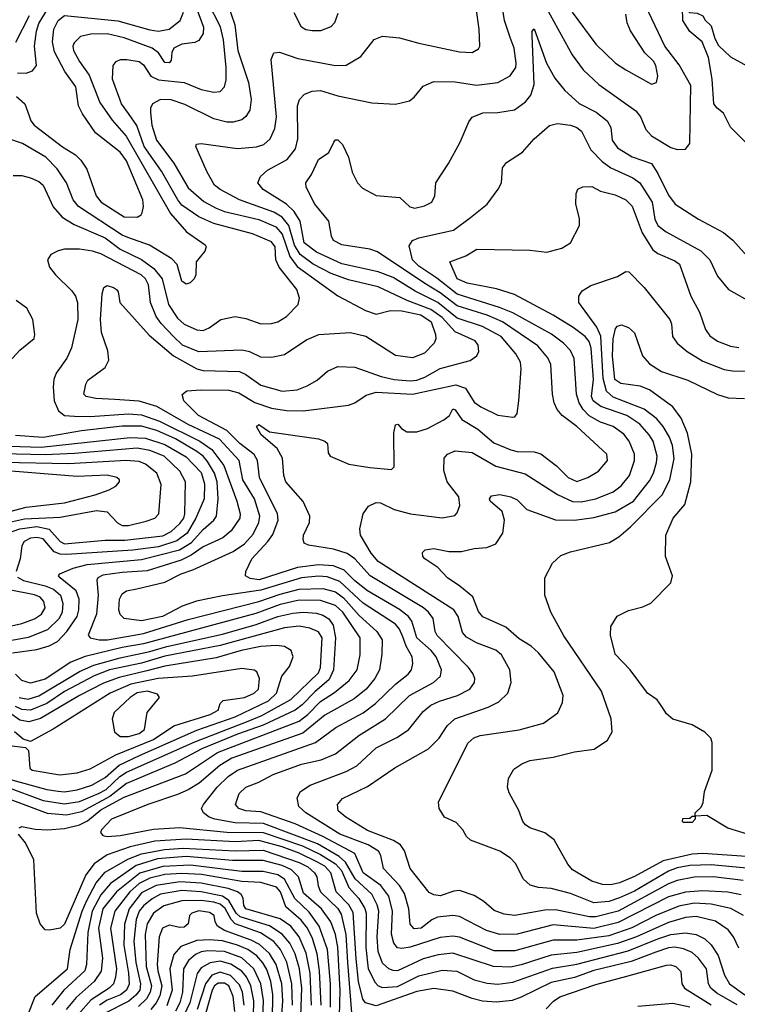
# Model space of a CAD drawing. Extents: x 997026 to 1115308, y 536381 to 619039.
# Tile 356 of 484: x 1034675 to 1038037, y 607919 to 612529. Entities that reach past the tile are written whole.
import ezdxf

# ---------------------------------------------------------------- set-up
doc = ezdxf.new("R2010")
doc.units = 0

msp = doc.modelspace()

# ---------------------------------------------------------------- linework, layer by layer
at = {"layer": '0CON20XD'}
for points in [[(1035499.1, 612595), (1035535.8, 612494.2), (1035534.7, 612465), (1035515, 612431.9), (1035495, 612422.2), (1035435, 612413.8), (1035397.1, 612395), (1035387.1, 612375), (1035385, 612337.5), (1035375, 612327.1), (1035355, 612328.1), (1035324.7, 612374.7), (1035295.9, 612395.9), (1035165, 612444.8), (1035085, 612462.4), (1035007.9, 612462.1), (1034960, 612450), (1034929.6, 612420.4), (1034924.7, 612405), (1034927.9, 612385), (1034955, 612333.8), (1035000.1, 612270.1), (1035051.1, 612141.1), (1035108.9, 612058.9), (1035173.5, 611983.5), (1035381.1, 611621.1), (1035456.1, 611536.1), (1035544, 611475), (1035548, 611465), (1035542, 611445), (1035502, 611395), (1035500, 611335), (1035492, 611315), (1035473.2, 611296.8), (1035455, 611290), (1035435, 611304.3), (1035412.3, 611382.3), (1035388.6, 611408.6), (1035283.4, 611473.4), (1035181.1, 611508.9), (1035155, 611519.4), (1034951.2, 611655), (1034925.8, 611685), (1034893.6, 611765), (1034851.2, 611831.2), (1034796.8, 611885), (1034688.6, 611948.6), (1034615, 611974.1)], [(1034645, 611800), (1034685, 611800), (1034725, 611788.5), (1034765, 611770.9), (1034785.5, 611755), (1034832.5, 611652.5), (1034874, 611604), (1034929.7, 611569.7), (1035075, 611507.5), (1035145, 611454.5), (1035245.6, 611405.6), (1035303.8, 611363.8), (1035342.1, 611315), (1035372.3, 611195), (1035415, 611131.8), (1035445, 611103.2), (1035505, 611077.5), (1035535, 611074.4), (1035563.1, 611086.9), (1035616.7, 611125), (1035685, 611138.9), (1035735, 611129.4), (1035805, 611105.5), (1035855, 611106.5), (1035885, 611114.5), (1035925, 611138.6), (1035980, 611195), (1035985.6, 611225), (1035973.3, 611265), (1035890, 611370), (1035875.8, 611405), (1035871.2, 611465), (1035855, 611488.8), (1035765, 611526.2), (1035584, 611574), (1035515, 611606.5), (1035435, 611660.5), (1035415.3, 611685.3), (1035339.9, 611819.9), (1035258.6, 611935), (1035224.2, 612034.2), (1035185, 612090), (1035152.6, 612135), (1035110.6, 612250.6), (1035113.1, 612315), (1035127.4, 612332.6), (1035147.9, 612342.1), (1035176.7, 612343.3), (1035235, 612333.2), (1035255, 612317.5), (1035290, 612265), (1035325, 612247.7), (1035445, 612234.3), (1035525, 612201.6), (1035585, 612189.2), (1035615, 612193.5), (1035634.5, 612215), (1035643, 612247), (1035642.5, 612305), (1035629.3, 612435), (1035616.2, 612495), (1035558.7, 612608.7)], [(1035648.8, 612605), (1035683.3, 612505), (1035697.7, 612385), (1035747.5, 612235), (1035759.2, 612155), (1035753.8, 612105), (1035735, 612075.6), (1035715, 612060.5), (1035675, 612049.6), (1035645, 612049.1), (1035585, 612064.7), (1035448.1, 612131.9), (1035385, 612153.8), (1035334, 612156), (1035297.5, 612135), (1035288.1, 612115), (1035287.6, 612095), (1035294.2, 612035), (1035316.5, 611965), (1035397.1, 611857.1), (1035465, 611741.3), (1035538, 611678), (1035596.2, 611646.2), (1035635, 611631.7), (1035795, 611593.5), (1035875, 611559.3), (1035905.4, 611525.4), (1035940.8, 611420.8), (1035975, 611373), (1036165, 611235.9), (1036295, 611167.1), (1036345, 611150), (1036412.9, 611167.1), (1036465, 611166.2), (1036555, 611147.3), (1036603.3, 611115), (1036623.2, 611055), (1036624.1, 611035), (1036616.8, 611015), (1036571.7, 610968.3), (1036515, 610945.3), (1036435, 610957.3), (1036296.4, 611046.4), (1036225, 611062.7), (1036075, 611053.5), (1036020.5, 611029.5), (1035915, 610959.2), (1035855, 610946.8), (1035805, 610949.3), (1035753.5, 610973.5), (1035715, 610981.6), (1035515, 610973.4), (1035437.8, 611005), (1035396, 611046), (1035337.2, 611107.2), (1035315, 611140), (1035287.8, 611205), (1035278.2, 611288.2), (1035264.4, 611315), (1035244.1, 611335), (1035055, 611432.6), (1035015.4, 611444.6), (1034955, 611453.9), (1034885.6, 611454.4), (1034855, 611447.5), (1034820.9, 611429.1), (1034806, 611405), (1034815, 611370), (1034842.5, 611335), (1034919.9, 611259.9), (1034936.8, 611235), (1034946.4, 611205), (1034947.4, 611125), (1034917.3, 610992.7), (1034895.9, 610944.1), (1034846.5, 610873.5), (1034835.3, 610844.7), (1034831.8, 610808.2), (1034836.3, 610745), (1034857.1, 610697.1), (1034885, 610676.2), (1034932.5, 610672.5), (1035005, 610671), (1035185, 610682.9), (1035245, 610678.6), (1035329.8, 610649.8), (1035518.4, 610555), (1035575.9, 610515.9), (1035631.4, 610441.4), (1035692.5, 610275), (1035707.3, 610215), (1035706.4, 610195), (1035665.9, 610135), (1035626.9, 610103.1), (1035535, 610060.9), (1035478.9, 610021.1), (1035432.2, 609997.8), (1035271.7, 609948.3), (1035155, 609940.9), (1035065, 609928), (1035041.8, 609915), (1035037.1, 609905), (1035042.9, 609835), (1035034.4, 609745.6), (1034996.4, 609646.4), (1035005.7, 609635), (1035046.7, 609625), (1035086, 609625), (1035254.5, 609654.5), (1035465, 609719.9), (1035795, 609804.1), (1035895, 609839.2), (1035985, 609862.1), (1036095.1, 609865.1), (1036155, 609850.4), (1036192.7, 609822.7), (1036265, 609739.8), (1036348.4, 609665), (1036372.8, 609625), (1036372.4, 609557.6), (1036360.6, 609485), (1036339.2, 609445), (1036297.5, 609395), (1036241.5, 609348.5), (1036105, 609272.5), (1036001.5, 609188.5), (1035669.5, 609070.5), (1035612.9, 609037.1), (1035516.1, 608953.9), (1035465, 608923.4), (1035415, 608900.5), (1035275, 608854.8), (1035104.4, 608785), (1035057.9, 608735), (1035053.8, 608723.8), (1035065, 608709.6), (1035085, 608704.7), (1035145, 608708.7), (1035302, 608738), (1035425, 608747.3), (1035645, 608724.7), (1035815, 608722.9), (1036000.5, 608660.5), (1036085, 608619.8), (1036155, 608576.9), (1036182.6, 608545), (1036216.3, 608466.3), (1036263.9, 608413.9), (1036292.6, 608367.4), (1036297.5, 608345), (1036297, 608185), (1036308, 608085), (1036340.2, 608020.2), (1036355, 608004.7), (1036375, 607997.5), (1036445, 608002.3), (1036545, 608052.6), (1036655, 608078.4), (1036723.6, 608073.6), (1036805, 608033.3), (1036865, 608017.8), (1036915, 608013.2), (1036985, 608021.6), (1037171.7, 608088.3), (1037285, 608106.5), (1037525, 608169), (1037665, 608226), (1037725, 608245.7), (1037795, 608253.4), (1037845, 608245.7), (1037884.6, 608225), (1037915, 608196.9), (1037947.3, 608147.3), (1037977.4, 608055), (1038000.3, 608015), (1038072.3, 607962.3)], [(1037126.3, 612615), (1037264.1, 612365), (1037314.4, 612294.4), (1037388.5, 612225), (1037561.7, 612101.7), (1037583.5, 612073.5), (1037609.1, 612015), (1037635, 611985.4), (1037725, 611931.1), (1037755, 611921.4), (1037795, 611923.3), (1037815, 611950), (1037819.3, 612220.7), (1037765, 612317.5), (1037698.1, 612405), (1037606.6, 612595)], [(1034656.7, 612423.3), (1034720.7, 612549.3)], [(1034659.4, 612169.4), (1034699.2, 612135), (1034719.5, 612079.5), (1034726.5, 612055), (1034743.5, 612035), (1034875, 611933.4), (1034936.7, 611896.7), (1034961.5, 611871.5), (1034989.1, 611829.1), (1035034, 611705), (1035056.1, 611675), (1035165, 611605.3), (1035225, 611604.5), (1035244, 611615), (1035249.4, 611625), (1035255.3, 611654.7), (1035251.6, 611685), (1035175, 611868.7), (1035145, 611908.4), (1035029.7, 611999.7), (1034969, 612089), (1034951.1, 612125), (1034938.4, 612215), (1034886.9, 612286.9), (1034838.5, 612378.5), (1034828, 612425), (1034834.7, 612484.7), (1034855.8, 612525), (1034885, 612548.9), (1035135, 612523.8), (1035285, 612481.3), (1035325, 612475.2), (1035375, 612485.3), (1035426.1, 612525), (1035443, 612565)], [(1034665, 612279.7), (1034705, 612279.3), (1034735, 612289.1), (1034753.8, 612315), (1034745.2, 612405), (1034753.8, 612475), (1034765, 612510.9), (1034805, 612578.3)], [(1038045, 608180.8), (1038019.1, 608235), (1037995, 608266.9), (1037935, 608308), (1037845, 608329.6), (1037795, 608324.5), (1037715, 608301.8), (1037565, 608234.6), (1037476.2, 608203.8), (1037285, 608162), (1037165, 608148.4), (1037025, 608103.7), (1036975, 608092.2), (1036895, 608095.2), (1036705, 608158), (1036635, 608150.7), (1036565, 608132), (1036445, 608076.1), (1036425, 608076.2), (1036404.5, 608085), (1036375, 608110.9), (1036355.2, 608165.2), (1036350, 608235), (1036357.3, 608355), (1036349.8, 608385), (1036324.8, 608435), (1036246.3, 608506.3), (1036202.1, 608585), (1036171.2, 608611.2), (1036070.7, 608670.7), (1035816.8, 608765), (1035685, 608768.9), (1035589.5, 608785), (1035562.9, 608795), (1035536.2, 608815), (1035527.3, 608835), (1035536.1, 608855), (1035600.5, 608935), (1035652.4, 608985), (1035695, 609014.8), (1036060.9, 609145), (1036156.8, 609215), (1036285, 609283.8), (1036342.5, 609327.5), (1036435, 609417.5), (1036495, 609463.8), (1036510, 609485), (1036516.8, 609515), (1036514, 609545), (1036485.7, 609595.7), (1036470.3, 609639.7), (1036455, 609674.7), (1036435, 609699), (1036285, 609797.7), (1036175, 609899.2), (1036115, 609919.7), (1036075, 609923.5), (1035995, 609914.9), (1035805, 609857.6), (1035625, 609831.5), (1035503.2, 609806.8), (1035436.6, 609783.4), (1035344.4, 609735), (1035245, 609714.1), (1035165, 609725.4), (1035145, 609744.4), (1035138.8, 609765), (1035143.1, 609815), (1035155, 609840.9), (1035175, 609854), (1035224.1, 609864.1), (1035354.8, 609895.2), (1035430.9, 609935), (1035486.7, 609953.3), (1035675, 610038.3), (1035727.5, 610075), (1035769.2, 610120.8), (1035795.2, 610174.8), (1035800, 610205), (1035775.6, 610285), (1035721.2, 610375), (1035703.3, 610465), (1035610.7, 610565), (1035465, 610633.2), (1035317.7, 610717.7), (1035235, 610743), (1035120.2, 610750.3), (1035032.5, 610755), (1034986.7, 610765), (1034976.1, 610776.1), (1034985, 610822.5), (1034995, 610841.2), (1035075, 610901.2), (1035092.5, 610935), (1035087.9, 610977.9), (1035058.5, 611065), (1035053.4, 611125), (1035061.1, 611245), (1035070, 611275), (1035085, 611284.2), (1035115, 611275.8), (1035128.8, 611265), (1035136, 611255), (1035144, 611205), (1035281.9, 611051.9), (1035395, 610954.8), (1035505, 610894.7), (1035535, 610885.8), (1035705, 610881.4), (1035735, 610868.2), (1035805, 610817.6), (1035905, 610789.6), (1035975, 610795.4), (1036022.5, 610815), (1036069.1, 610840.9), (1036116.8, 610883.2), (1036165, 610904.4), (1036245, 610901.5), (1036368.3, 610858.3), (1036428.8, 610845), (1036505, 610837.9), (1036535, 610841), (1036572.5, 610855), (1036645, 610895.3), (1036786, 610934), (1036817.5, 610955), (1036826.9, 610975), (1036822.5, 611005), (1036808.9, 611025), (1036715, 611067.2), (1036654.8, 611135), (1036601.5, 611171.5), (1036490.4, 611215), (1036355, 611278.1), (1036215, 611310.7), (1036135, 611340.6), (1036049.3, 611385), (1035989.7, 611429.7), (1035963.1, 611473.1), (1035935.6, 611565.6), (1035905, 611605.2), (1035865, 611628.4), (1035705, 611685.3), (1035615, 611734.1), (1035588.5, 611755), (1035552.9, 611815), (1035500, 611935), (1035503.8, 611946.2), (1035525, 611950), (1035695, 611926.7), (1035785, 611934.1), (1035818.1, 611945), (1035848.5, 611971.5), (1035870.9, 612019.1), (1035878.9, 612075), (1035852.5, 612342.5), (1035865, 612373.3), (1035892.3, 612377.7), (1035977.6, 612347.6), (1036155, 612314.6), (1036205, 612316.5), (1036273.6, 612356.4), (1036335, 612435.8), (1036375, 612451.9), (1036455, 612444.5), (1036545, 612418.8), (1036735, 612378.1), (1036795, 612375.7), (1036825, 612392), (1036830.8, 612405), (1036827.3, 612485), (1036813.8, 612585)], [(1038065.4, 608335), (1038007.2, 608367.2), (1037915, 608387.9), (1037835, 608393), (1037762.5, 608377.5), (1037655, 608334.9), (1037543.4, 608276.6), (1037435, 608239.7), (1037285, 608218.5), (1037175, 608219.3), (1036995, 608169), (1036898.6, 608168.6), (1036735, 608232.3), (1036705, 608238), (1036645, 608231.5), (1036505, 608186), (1036465, 608179.2), (1036445, 608182.5), (1036428.2, 608205), (1036417.4, 608247.4), (1036421.8, 608355), (1036404.8, 608425), (1036367.3, 608475), (1036284.4, 608535), (1036245.1, 608625.1), (1036095, 608704.2), (1035965, 608763.7), (1035805, 608820.6), (1035734.4, 608824.4), (1035701.4, 608835), (1035686.7, 608855), (1035702.9, 608905), (1035734.4, 608935), (1035795, 608958.7), (1035863.1, 608995), (1035995, 609042.8), (1036086.7, 609063.3), (1036155, 609091.9), (1036263.2, 609176.8), (1036389.6, 609255), (1036501.8, 609365), (1036614.2, 609425.8), (1036646, 609455), (1036651.2, 609485), (1036625.7, 609545), (1036602.1, 609575), (1036535.2, 609635), (1036512.1, 609712.1), (1036496.8, 609735), (1036455, 609767.4), (1036305, 609855.2), (1036245, 609901.8), (1036195, 609951.6), (1036145, 609972.2), (1036075, 609976.2), (1035976.7, 609963.3), (1035796.6, 609906.6), (1035755, 609912.7), (1035733.5, 609925), (1035733.8, 609945), (1035762.1, 610005), (1035837.7, 610085), (1035860.7, 610119.3), (1035885.3, 610185), (1035882.4, 610215), (1035799.3, 610385), (1035789.6, 610465), (1035773.9, 610493.9), (1035707, 610545), (1035645.7, 610605.7), (1035513.3, 610675), (1035444.5, 610745), (1035435.6, 610774.4), (1035458.8, 610791.2), (1035523.3, 610796.7), (1035654.4, 610794.4), (1035702.4, 610782.4), (1035777, 610737), (1035855, 610710.5), (1035925, 610698.5), (1036002.8, 610697.2), (1036215, 610723.6), (1036245, 610735.5), (1036298.7, 610771.3), (1036344.9, 610785.1), (1036515, 610775.5), (1036719.1, 610819.1), (1036763.1, 610803.1), (1036805, 610738.9), (1036835, 610715.8), (1036915, 610677.7), (1036985, 610667.5), (1036995, 610670), (1037005.6, 610685), (1037013.6, 610745), (1037024.6, 610895), (1037022, 610925), (1036999.6, 610965), (1036930.5, 611045), (1036842.9, 611092.9), (1036725, 611131.7), (1036634.6, 611204.6), (1036528.4, 611258.4), (1036425, 611322.4), (1036355, 611348.7), (1036185, 611385.2), (1036065, 611440.3), (1036007.7, 611485), (1035988.7, 611585), (1035960.9, 611630.9), (1035924.6, 611664.6), (1035815, 611733.4), (1035790, 611765), (1035803.6, 611795), (1035836.1, 611823.9), (1035928.2, 611875), (1035967.3, 611925), (1035978.1, 611971.9), (1035976.8, 612125), (1035986.1, 612155), (1036009.9, 612180.1), (1036045.3, 612194.7), (1036085, 612198.1), (1036165, 612171.8), (1036325, 612139.5), (1036435, 612132.9), (1036501.2, 612148.8), (1036523.2, 612166.8), (1036565, 612218.1), (1036615, 612239.6), (1036715, 612238.2), (1036815, 612223.1), (1036915, 612235.3), (1036973.3, 612266.7), (1036998.8, 612305), (1037001.7, 612325), (1036992.1, 612395), (1036973.5, 612446.5), (1036946.9, 612525), (1036936.8, 612585)], [(1036165, 612557.5), (1036150, 612515), (1036132, 612495), (1036085, 612477.3), (1036045, 612477.1), (1036015, 612482.3), (1035994.7, 612494.7), (1035960.9, 612560.9)], [(1037263.7, 612563.7), (1037374.2, 612414.2), (1037467.1, 612325), (1037515, 612294.5), (1037635, 612227.1), (1037658, 612235), (1037664.4, 612265), (1037655.4, 612314.6), (1037645, 612334.4), (1037604.6, 612374.6), (1037537.4, 612477.4), (1037521.8, 612515), (1037514.7, 612554.7)], [(1038080.3, 611950.3), (1038005, 612025.8), (1037971.7, 612091.7), (1037942, 612115), (1037927.5, 612135), (1037920, 612250), (1037902.3, 612352.3), (1037872.5, 612425), (1037815, 612473.3), (1037782.5, 612525), (1037780, 612585), (1037785, 612590), (1037812.5, 612562.5), (1037849.3, 612559.3), (1037875, 612547.5), (1037887, 612527), (1037915, 612500), (1037931.2, 612441.2), (1037948.8, 612408.8), (1038005.9, 612355.9), (1038085, 612311.2)], [(1038055, 608430.6), (1037993.3, 608443.3), (1037875, 608450), (1037795, 608443.1), (1037715, 608421.5), (1037478.5, 608301.5), (1037365, 608272.9), (1037175, 608291.4), (1037005, 608246.8), (1036925, 608245.7), (1036862.2, 608265), (1036735, 608330), (1036705, 608334.2), (1036632.6, 608327.4), (1036605.7, 608314.3), (1036555.6, 608275), (1036522.7, 608272.7), (1036504.3, 608294.3), (1036497.8, 608365), (1036478.1, 608438.1), (1036453.8, 608475), (1036378.8, 608555), (1036367.1, 608615), (1036356.6, 608635), (1036308, 608665), (1036175, 608715.5), (1036015.5, 608815), (1035983.3, 608845), (1035975.6, 608885), (1035990, 608915), (1036035.6, 608945), (1036205, 609009.2), (1036254, 609036), (1036345, 609119.7), (1036442, 609168), (1036496.7, 609203.3), (1036565, 609290), (1036601.2, 609318.8), (1036642, 609338), (1036725.8, 609365), (1036784.2, 609395), (1036805.6, 609425), (1036806.9, 609445), (1036797.4, 609467.4), (1036777.3, 609495), (1036630.8, 609645), (1036621.8, 609665), (1036611.4, 609725), (1036590, 609755), (1036566.5, 609775), (1036316.7, 609925), (1036245, 610004.7), (1036208.8, 610028.8), (1036145, 610050.3), (1036028, 610068), (1036008.3, 610078.3), (1036002.5, 610095), (1036004.4, 610115), (1036032.2, 610175), (1036034.5, 610205), (1036003.8, 610273.8), (1035922.5, 610365), (1035912.5, 610395), (1035905.6, 610475.6), (1035881.1, 610521.1), (1035806.7, 610585), (1035784, 610625), (1035795, 610633.8), (1035845, 610598.8), (1036075, 610566.9), (1036105, 610556), (1036117.5, 610545), (1036120.7, 610500.7), (1036130, 610485), (1036217.8, 610447.8), (1036315, 610431.5), (1036416.4, 610423.6), (1036430, 610435), (1036428, 610595), (1036435, 610632.5), (1036446.7, 610635), (1036464.3, 610614.3), (1036488.7, 610598.7), (1036535, 610598.5), (1036585.7, 610614.3), (1036662, 610655), (1036688, 610675), (1036705, 610706.7), (1036715, 610702.5), (1036746.8, 610656.8), (1036821.9, 610611.9), (1036897.1, 610547.1), (1036975.5, 610514.5), (1037005, 610507.8), (1037085, 610505.3), (1037116.4, 610496.4), (1037190.2, 610440.3), (1037245, 610384.7), (1037285, 610366.7), (1037337.5, 610385), (1037386.9, 610415), (1037428.5, 610465), (1037425.5, 610495), (1037285, 610624.7), (1037216.4, 610676.4), (1037193.2, 610703.2), (1037178.9, 610735), (1037170.7, 610775), (1037164, 610915), (1037150, 610945), (1037102.1, 611002.1), (1036937.6, 611115), (1036865.9, 611145.9), (1036725, 611188.5), (1036645, 611250), (1036573.4, 611293.4), (1036351.9, 611441.9), (1036315, 611453.9), (1036185, 611475.4), (1036145, 611494.4), (1036135.7, 611515), (1036122.9, 611585), (1036057.3, 611665), (1036017.1, 611745), (1036015.8, 611765), (1036042.5, 611805), (1036075, 611874.3), (1036123.2, 611906.8), (1036146.2, 611955), (1036155, 611966.2), (1036165, 611966.2), (1036188, 611945), (1036216, 611885), (1036232, 611815), (1036258, 611765), (1036280.9, 611740.9), (1036345.9, 611705.9), (1036455.9, 611695.9), (1036502.7, 611652.7), (1036526.1, 611646.1), (1036572.1, 611657.9), (1036606.2, 611675), (1036620, 611705), (1036624, 611765), (1036684.4, 611855.6), (1036738, 611955), (1036778.7, 612051.3), (1036795, 612072), (1036845, 612092.9), (1036915, 612094.4), (1036992.7, 612107.3), (1037045.3, 612144.7), (1037069.5, 612175), (1037085.6, 612225), (1037076, 612455), (1037076.7, 612475), (1037085, 612486.2), (1037142.9, 612325), (1037182.9, 612255), (1037228.3, 612198.3), (1037296.8, 612136.8), (1037376.6, 612096.6), (1037426.9, 612055), (1037444.6, 612025), (1037450.8, 611965), (1037475, 611929.6), (1037545, 611887.6), (1037635, 611855.4), (1037665, 611809.4), (1037715, 611707.5), (1037745.6, 611665), (1037855.8, 611595), (1037973.1, 611533.1), (1038016.3, 611496.3), (1038095, 611407.5)], [(1038065, 608497.7), (1037925, 608514.8), (1037835, 608514.1), (1037755, 608497.7), (1037715, 608482.1), (1037479.1, 608355), (1037375, 608327.6), (1037345, 608328.9), (1037185, 608361.6), (1037135, 608359), (1036995.2, 608334.8), (1036945, 608340.3), (1036897.8, 608357.8), (1036849.7, 608399.7), (1036805, 608428.8), (1036735, 608450.8), (1036708.5, 608448.5), (1036645, 608427.2), (1036615, 608430.8), (1036592.7, 608442.7), (1036504, 608555), (1036477.4, 608637.4), (1036459.3, 608665), (1036426.1, 608686.1), (1036305, 608731.8), (1036203.1, 608795), (1036167.8, 608825), (1036163.3, 608855), (1036188, 608882), (1036305, 608938), (1036433.3, 609026.7), (1036590, 609115), (1036639.6, 609165), (1036677.3, 609222.7), (1036714.4, 609255.6), (1036870.3, 609309.7), (1036919.4, 609335), (1036961.5, 609375), (1036978.2, 609425), (1036971.1, 609485), (1036932, 609555), (1036905, 609577.1), (1036815, 609610.6), (1036768.1, 609638.1), (1036750.1, 609660.1), (1036730, 609735), (1036709.7, 609765), (1036355, 609992.4), (1036321.6, 610031.6), (1036271.8, 610115), (1036268.9, 610145), (1036284.5, 610215), (1036309.2, 610250.8), (1036345, 610268.9), (1036365, 610267.3), (1036429.2, 610235), (1036505.7, 610215.7), (1036655, 610196.1), (1036713, 610207), (1036725, 610220), (1036737.1, 610255), (1036733.1, 610295), (1036678.4, 610365), (1036661.9, 610418.1), (1036663.4, 610476.6), (1036680, 610495), (1036715, 610510.4), (1036795, 610502.4), (1036905, 610437.8), (1037042.7, 610402.7), (1037195.2, 610305.2), (1037265, 610273.1), (1037305, 610271.6), (1037374, 610285), (1037455, 610317.6), (1037493, 610347), (1037532.4, 610395), (1037555.2, 610464.8), (1037554.7, 610495), (1037530.9, 610555), (1037505, 610587.8), (1037455, 610623.7), (1037396.9, 610645), (1037343.8, 610673.8), (1037314.5, 610704.5), (1037296.2, 610735), (1037284.4, 610775), (1037272.8, 610942.8), (1037255, 610980), (1037223.2, 611015), (1037166.2, 611056.2), (1036985, 611156.2), (1036922.2, 611182.2), (1036725, 611243.5), (1036629.2, 611319.2), (1036544.8, 611375), (1036515.2, 611405), (1036499.6, 611470.4), (1036515.2, 611494.8), (1036545, 611507.5), (1036706.9, 611543.1), (1036786.8, 611603.2), (1036864.5, 611665), (1036917.1, 611735), (1036931.9, 611765), (1036936.9, 611835), (1036955, 611860), (1037031.2, 611908.8), (1037085, 611971.5), (1037157, 612033), (1037195, 612043.3), (1037255, 612035.3), (1037285, 612024.7), (1037307.2, 612007.2), (1037350.4, 611920.4), (1037404.5, 611864.5), (1037444.8, 611834.8), (1037548, 611788), (1037579.7, 611765), (1037638.6, 611675), (1037651.4, 611595), (1037664.6, 611565), (1037703.5, 611535), (1037866.5, 611446.5), (1037907.7, 611405), (1037945, 611328.6), (1037995.3, 611265.3), (1038095, 611209.5)], [(1036751.1, 608735), (1036719.8, 608769.8), (1036665.7, 608795.7), (1036640, 608835), (1036636.7, 608865), (1036775, 609141.9), (1036803.2, 609166.8), (1036832, 609178), (1037015, 609204.6), (1037128.8, 609235), (1037196.3, 609283.7), (1037217.4, 609332.6), (1037221.9, 609365), (1037179.5, 609475), (1037105, 609564.4), (1037071.9, 609595), (1037015, 609630.5), (1036952.9, 609685), (1036845, 609733.3), (1036825, 609758), (1036797.3, 609827.3), (1036736.9, 609876.9), (1036679.4, 609915), (1036634.5, 609964.5), (1036573.3, 610005), (1036563.3, 610015), (1036562.5, 610035), (1036575, 610046.7), (1036615, 610052.5), (1036685, 610039.2), (1036745, 610039.4), (1036805, 610052.9), (1036863, 610057), (1036905.6, 610074.4), (1036939.2, 610125), (1036947.1, 610185), (1036935, 610226.7), (1036880, 610275), (1036876.2, 610285), (1036885, 610298.8), (1036925, 610305.6), (1036976.7, 610295), (1037005, 610281.4), (1037051.2, 610235), (1037185, 610186.9), (1037275, 610185.9), (1037365, 610198.8), (1037465, 610224.3), (1037550.3, 610275), (1037625, 610369.6), (1037643.8, 610405), (1037658.5, 610455), (1037661, 610485), (1037642.4, 610555), (1037624.2, 610585), (1037579.7, 610635), (1037518.9, 610675), (1037398.2, 610718.2), (1037361.9, 610745), (1037354.5, 610765), (1037363.7, 610845), (1037351.8, 610991.8), (1037342.7, 611022.7), (1037324.7, 611045), (1037267.8, 611087.8), (1037174.8, 611144.8), (1036992.8, 611242.8), (1036908.3, 611268.3), (1036770.8, 611295), (1036725, 611316.4), (1036690, 611395), (1036765, 611423.3), (1036817.5, 611455), (1037065, 611450), (1037145, 611440), (1037215, 611458.6), (1037256.2, 611485), (1037298, 611565), (1037297.7, 611597.7), (1037280, 611665), (1037282.5, 611715), (1037290, 611735), (1037313.6, 611746.4), (1037355, 611748), (1037395.6, 611725.6), (1037465, 611709.6), (1037515, 611686.2), (1037545, 611655.6), (1037590.9, 611530.9), (1037641.4, 611451.4), (1037664.3, 611434.3), (1037745, 611400), (1037765.6, 611385), (1037819.6, 611235), (1037860.3, 611160.3), (1037888.4, 611078.4), (1037908, 611048), (1037945, 611023.2), (1038005, 611000), (1038045, 610994.7)], [(1038125, 608608), (1037875, 608624.3), (1037825, 608622.4), (1037689.6, 608590.4), (1037555, 608516.9), (1037485, 608487.4), (1037445, 608478.1), (1037405, 608480), (1037355, 608495.3), (1037265, 608549.1), (1037243.6, 608575), (1037178.6, 608688.6), (1037135, 608721.9), (1037065.4, 608745.4), (1037045, 608758.6), (1037032.2, 608775), (1037014.2, 608825.8), (1036968.3, 608908.3), (1036960.6, 608935), (1036964.5, 608975.5), (1036990.6, 609019.4), (1037028, 609045), (1037065, 609059.6), (1037175, 609076.1), (1037275, 609101.5), (1037366.1, 609113.9), (1037429.2, 609155), (1037450.6, 609195), (1037446.5, 609255), (1037400.3, 609385), (1037223.8, 609643.8), (1037163.1, 609755), (1037135.9, 609834.1), (1037135.7, 609915), (1037171.4, 609985), (1037209.8, 610020.2), (1037255, 610037.9), (1037438.9, 610081.1), (1037482.4, 610107.6), (1037536.3, 610153.7), (1037685.3, 610305), (1037720.7, 610375), (1037741.6, 610475), (1037732.8, 610535), (1037719.8, 610575), (1037690.5, 610625), (1037660.5, 610660.5), (1037600, 610705), (1037455, 610761.9), (1037425, 610789.3), (1037408.6, 610848.6), (1037397.2, 611047.2), (1037379.4, 611089.4), (1037294.4, 611205), (1037294.4, 611235), (1037310.8, 611259.2), (1037351.2, 611285), (1037475, 611326.2), (1037515, 611350), (1037528.3, 611348.3), (1037601.4, 611275), (1037721.5, 611125), (1037729.5, 611105), (1037733.5, 611045), (1037755.5, 611015), (1037802.2, 610975), (1037875, 610930.9), (1037975, 610891.2), (1038015, 610884.8), (1038185, 610881.9)], [(1034540.6, 610835), (1034675, 610981.4), (1034743.6, 611036.4), (1034746.7, 611055), (1034736, 611125), (1034707.9, 611177.9), (1034658, 611215)], [(1038085, 608715.5), (1037993.2, 608743.2), (1037895, 608802.5), (1037840, 608800), (1037840, 608785), (1037825, 608770), (1037785, 608770), (1037780, 608775), (1037781.7, 608788.3), (1037815, 608790), (1037825, 608800), (1037840, 608800), (1037840, 608815), (1037868.3, 608841.7), (1037877, 608863), (1037883.3, 608915), (1037920, 609015), (1037920, 609145), (1037912.5, 609165), (1037885, 609193.3), (1037825, 609228), (1037735, 609254), (1037705, 609278.8), (1037683.1, 609313.1), (1037661.2, 609345), (1037615.8, 609375.8), (1037534.5, 609484.5), (1037465, 609558.8), (1037442.7, 609647.3), (1037445, 609687.5), (1037474.4, 609735.6), (1037527, 609763), (1037595, 609780), (1037632.3, 609797.7), (1037725, 609892.5), (1037734, 609925), (1037700, 610015), (1037702, 610115), (1037737.1, 610195), (1037791.1, 610258.9), (1037820, 610365), (1037823.7, 610495), (1037803.1, 610593.1), (1037773.9, 610663.9), (1037735.7, 610715.7), (1037626.1, 610796.1), (1037582.5, 610812.5), (1037490.8, 610825), (1037463.8, 610845), (1037453, 610955), (1037455.2, 611034.8), (1037466.9, 611083.1), (1037475.5, 611094.5), (1037495, 611100.6), (1037527.8, 611087.8), (1037555, 611062.5), (1037593.3, 610955), (1037625, 610917.1), (1037681.8, 610881.8), (1037805, 610841.5), (1037945, 610773.8), (1037995, 610758.8), (1038070, 610755)], [(1034641.2, 609565), (1034755, 609580.7), (1034813.1, 609596.9), (1034851.9, 609618.1), (1034896.2, 609663.8), (1034944.4, 609735), (1034952.5, 609765), (1034954.4, 609815), (1034940, 609855), (1034864.5, 609915), (1034856.9, 609925), (1034862.9, 609935), (1034925, 609961.5), (1034991.9, 609978.1), (1035245, 610000.7), (1035424, 610046), (1035479.2, 610080.8), (1035535, 610141.7), (1035584.7, 610185), (1035596.4, 610203.6), (1035604.5, 610285), (1035600.1, 610365), (1035587.5, 610405), (1035555, 610460), (1035534.8, 610485), (1035505, 610507.6), (1035405, 610566.1), (1035317.3, 610605), (1035245, 610625.4), (1035155, 610625.7), (1034965, 610604.2), (1034785, 610573.1), (1034655, 610582.7)], [(1034524.6, 610534.6), (1034775, 610526.8), (1035193.1, 610573.1), (1035265, 610570.3), (1035355, 610540.3), (1035455, 610482.1), (1035525, 610408.2), (1035540.6, 610355), (1035538.8, 610285), (1035500.9, 610195), (1035459.1, 610125), (1035411.6, 610088.4), (1035325, 610061.4), (1035205, 610045.4), (1034895, 610024.3), (1034865, 610026.4), (1034837.3, 610037.3), (1034785, 610097.8), (1034755, 610104.7), (1034725, 610101.1), (1034695.5, 610085), (1034685, 610066.2), (1034677.3, 610005), (1034658.8, 609945)], [(1034571.1, 610108.9), (1034675, 610145.3), (1034755, 610155.3), (1034813.9, 610143.9), (1034865, 610085.2), (1034885, 610074.9), (1035075, 610091.3), (1035168, 610092), (1035345, 610112.9), (1035385, 610133.2), (1035425, 610170), (1035443.7, 610195), (1035449.2, 610215), (1035451.6, 610365), (1035425.3, 610415), (1035351.4, 610485), (1035285, 610512), (1035225, 610522.2), (1034931.5, 610498.5), (1034795, 610491), (1034525, 610498.1)], [(1034585, 610166.5), (1034697.8, 610192.2), (1034865, 610200), (1035035, 610230.7), (1035085, 610224.4), (1035132.7, 610172.7), (1035155, 610160.6), (1035185, 610161), (1035268.3, 610181.7), (1035307.5, 610195), (1035326.7, 610215), (1035337.4, 610352.6), (1035318, 610405), (1035265, 610448.3), (1035235, 610460.4), (1035174.5, 610464.5), (1034905, 610449.4), (1034595, 610455.8)], [(1034605, 610220.7), (1034705, 610246.2), (1034885, 610266.7), (1035028.8, 610305), (1035095, 610327.1), (1035125.8, 610345), (1035142.5, 610365), (1035142, 610375), (1035130, 610385), (1035085, 610396.6), (1034945, 610390.5), (1034575, 610419.3)], [(1034665, 609918.9), (1034692.7, 609902.7), (1034795, 609878.5), (1034833.2, 609863.2), (1034866.5, 609835), (1034877.9, 609795), (1034873.7, 609755), (1034860.6, 609725), (1034805, 609672.8), (1034715, 609636.8), (1034586.5, 609613.5)], [(1034525, 609665.8), (1034685, 609702.3), (1034745, 609723.8), (1034777.9, 609745), (1034793.9, 609775), (1034788.9, 609805), (1034771.1, 609825), (1034745, 609835.6), (1034625, 609859.8)], [(1034672.5, 608745), (1034685, 608751.2), (1034748, 608738), (1034805, 608735.3), (1034885, 608741.6), (1034955, 608758.4), (1034992.4, 608777.6), (1035055, 608830), (1035165, 608888.8), (1035451.4, 608998.6), (1035602.1, 609097.9), (1035985, 609244.8), (1036024.4, 609275.6), (1036085, 609337.1), (1036150.6, 609379.4), (1036218.7, 609435), (1036255.9, 609485), (1036270.6, 609555), (1036269.5, 609635), (1036188.4, 609755), (1036155, 609786.2), (1036085, 609809), (1035985, 609810.7), (1035895, 609790.3), (1035780.9, 609749.1), (1035255, 609606.4), (1035155, 609589.4), (1034982.1, 609547.9), (1034915, 609521), (1034795, 609440.8), (1034725, 609422.9), (1034685, 609434.7), (1034656.1, 609465)], [(1034672.1, 609355), (1034715, 609347.1), (1034765, 609363.4), (1034955, 609476.6), (1035022.9, 609507.1), (1035145, 609541.7), (1035285, 609571.1), (1035365, 609594.7), (1035625, 609652), (1035782.8, 609697.2), (1035885, 609733.8), (1035955, 609750), (1036005, 609755.2), (1036065, 609750), (1036095, 609741), (1036123.1, 609723.1), (1036143.3, 609693.3), (1036154.8, 609635), (1036144.8, 609485), (1036125, 609439.8), (1036057.5, 609382.5), (1035999.2, 609320.8), (1035965, 609296.1), (1035815, 609226.3), (1035695.7, 609184.3), (1035528.6, 609115), (1035402.3, 609047.7), (1035175, 608952.2), (1035097.7, 608892.3), (1034965, 608820.5), (1034895, 608804.9), (1034805, 608812.3), (1034592.3, 608892.3)], [(1034608.1, 608938.1), (1034785, 608872.9), (1034885, 608857.8), (1034955, 608868.4), (1035044.8, 608905), (1035080.3, 608925), (1035143.9, 608986.1), (1035175, 609006.2), (1035495, 609148), (1035744.8, 609245.2), (1035809, 609271), (1035945, 609345.9), (1036075, 609470), (1036084, 609495), (1036091.5, 609635), (1036075, 609663.2), (1036035, 609680.6), (1035985, 609690), (1035915, 609681.3), (1035615, 609598.6), (1035355, 609548.5), (1035245, 609515.8), (1035096.4, 609485), (1035023.2, 609456.8), (1034885, 609384.1), (1034802.5, 609327.5), (1034725, 609296.7), (1034685, 609298.7), (1034655, 609313.1)], [(1034615, 608976.4), (1034801.9, 608925), (1034855, 608916.1), (1034885, 608913.9), (1034945, 608922.6), (1035013.1, 608945), (1035075, 608980.5), (1035141.6, 609038.4), (1035236.7, 609083.3), (1035505, 609202.5), (1035684.2, 609265), (1035840.2, 609339.8), (1035878, 609375), (1035903.8, 609455), (1035939.6, 609500.4), (1035955.5, 609545), (1035946.5, 609575), (1035915, 609593.4), (1035878.5, 609598.5), (1035805, 609594.3), (1035712.2, 609575), (1035595, 609540.6), (1035355, 609502), (1035270.6, 609479.4), (1035141.3, 609448.7), (1035067.5, 609422.5), (1034955, 609364.8), (1034773, 609257), (1034717.9, 609242.1), (1034675, 609249.6), (1034577.8, 609317.8)], [(1035604.6, 609295.4), (1035615, 609326.7), (1035628.1, 609341.9), (1035727.5, 609355), (1035772.9, 609375), (1035793.5, 609395), (1035798.2, 609445), (1035786.2, 609476.2), (1035773.3, 609483.3), (1035715, 609490.4), (1035484.8, 609455.2), (1035324.2, 609444.2), (1035195, 609417), (1035099.7, 609375), (1034832.5, 609207.5), (1034725, 609150), (1034690.6, 609160.6), (1034650, 609195)], [(1035185, 609172.6), (1035235, 609187.2), (1035259.3, 609205), (1035272.9, 609285), (1035329.5, 609355), (1035320.8, 609370.8), (1035274.5, 609384.5), (1035225, 609377), (1035192, 609355), (1035117.6, 609285), (1035108.8, 609255), (1035119.3, 609195), (1035145, 609172.8), (1035185, 609172.6)], [(1034615, 609131.5), (1034701.7, 609121.7), (1034717, 609107), (1034723.3, 609025), (1034733.3, 609015), (1034863.8, 608993.8), (1034945, 609002.5), (1035005, 609020.8), (1035125, 609087.3), (1035301.9, 609158.1), (1035397.4, 609222.6), (1035566.9, 609275), (1035604.6, 609295.4)], [(1038115, 608552.7), (1037915, 608571.1), (1037815, 608569), (1037755, 608557.2), (1037715, 608542.5), (1037555, 608448.6), (1037485, 608416.6), (1037435, 608400.3), (1037365, 608393.9), (1037255, 608437.6), (1037165, 608461.5), (1037105, 608465.5), (1037067, 608477), (1037035.7, 608505), (1036998.1, 608578.1), (1036975, 608602.9), (1036924, 608635), (1036786.9, 608686.9), (1036768.1, 608705), (1036751.1, 608735)], [(1038036.7, 607916.7), (1037941.4, 607971.4), (1037912.5, 607995), (1037902.5, 608015), (1037893.2, 608085), (1037855, 608134.1), (1037825, 608160.5), (1037785, 608178.1), (1037745, 608185.5), (1037715, 608182.8), (1037655, 608163.5), (1037540.3, 608119.7), (1037365, 608076.3), (1037275, 608043.5), (1037165, 608020.7), (1037025, 607951.9), (1036982.8, 607937.2), (1036909, 607929), (1036843.4, 607933.4), (1036795, 607945.2), (1036705, 607980.9), (1036615, 607992), (1036535, 607978.5), (1036345, 607911.1), (1036295.7, 607925), (1036282.7, 607942.7), (1036262.6, 608025), (1036251.3, 608131.3), (1036237.9, 608347.9), (1036217.2, 608385), (1036157.9, 608445), (1036133.4, 608535), (1036104.1, 608565), (1036071, 608585), (1035985, 608626.4), (1035905, 608655.8), (1035795, 608685.9), (1035685, 608680.1), (1035455, 608692.6), (1035307.9, 608682.1), (1035193.2, 608656.8), (1035085, 608618.4), (1035023.3, 608576.7), (1034984.4, 608524.4), (1034885, 608293.8), (1034864.4, 608274.4), (1034815, 608265.7), (1034795, 608268), (1034771.4, 608295), (1034754.5, 608345), (1034740.9, 608595), (1034702, 608675), (1034668.8, 608715)], [(1034695, 607820.8), (1034747.3, 607955), (1034899, 608085), (1034912.3, 608175), (1034968.4, 608355), (1034990.1, 608405), (1035033.2, 608486.8), (1035075, 608536.7), (1035181.7, 608598.3), (1035245, 608623.1), (1035353.9, 608643.9), (1035440.4, 608650.4), (1035685, 608637.3), (1035815, 608641.1), (1035985, 608582.6), (1036025, 608562.2), (1036057, 608535), (1036067.8, 608515), (1036073.5, 608473.5), (1036084.4, 608445), (1036165, 608367.9), (1036181.2, 608341.2), (1036202.6, 608245), (1036210.3, 608115), (1036229.2, 607879.2)], [(1036173.5, 607865), (1036177.1, 607982.9), (1036165, 608185.8), (1036154.4, 608245.6), (1036132.2, 608305), (1036089, 608365), (1036005, 608439.5), (1035980.6, 608515), (1035948.3, 608548.3), (1035905, 608568.2), (1035815, 608592.8), (1035671.7, 608591.7), (1035455, 608610.8), (1035320.7, 608599.3), (1035220.7, 608569.3), (1035099.8, 608485), (1035055, 608430.6), (1035014.7, 608355), (1034994.1, 608255), (1034988, 608105), (1034980.4, 608075), (1034881.1, 607985), (1034825.6, 607915)], [(1036131.6, 607905), (1036130.9, 608015), (1036116.4, 608175), (1036078.6, 608285), (1036030.6, 608350.6), (1035964.4, 608414.4), (1035916.2, 608505), (1035884.3, 608524.3), (1035815, 608540.7), (1035715, 608540), (1035475, 608570.3), (1035345, 608564.5), (1035237.3, 608532.7), (1035129.3, 608445), (1035065.1, 608365), (1035044.4, 608274.4), (1035062.6, 608135), (1035056.7, 608073.3), (1035023.3, 608025), (1034939.8, 607950.2), (1034892.9, 607895)], [(1036087.6, 607915), (1036080.3, 608075), (1036068.2, 608155), (1036046.7, 608226.7), (1036023.6, 608275), (1035993.3, 608313.3), (1035921.9, 608375), (1035897.3, 608445), (1035877.6, 608467.6), (1035805, 608488.3), (1035715, 608494.4), (1035526.7, 608526.7), (1035435, 608531.5), (1035355, 608526.3), (1035285, 608508.6), (1035234.2, 608485), (1035191.5, 608445), (1035121.4, 608355), (1035100.2, 608275), (1035128.1, 608085), (1035124.5, 608045.5), (1035114.3, 608015), (1035093.6, 607995), (1035010.2, 607939.8), (1034949.2, 607870.8)], [(1036041.9, 607915), (1036036, 608065), (1036017.4, 608157.4), (1035985.1, 608235.1), (1035944.7, 608284.7), (1035895, 608318.3), (1035735, 608366.2), (1035725, 608382), (1035721.3, 608415), (1035712.2, 608432.2), (1035694.7, 608445), (1035651.2, 608461.2), (1035525, 608486.5), (1035425, 608491.8), (1035315, 608475.3), (1035245, 608440), (1035187.4, 608365), (1035166.7, 608293.3), (1035162.9, 608195), (1035184.1, 608064.1), (1035187.6, 608012.4), (1035175.8, 607985), (1035146.8, 607963.2), (1035085, 607937.3), (1035049.7, 607915)], [(1035992.9, 607865), (1035997.3, 607995), (1035986.5, 608085), (1035966.2, 608155), (1035940.6, 608205), (1035905, 608247.5), (1035846, 608286), (1035707.7, 608327.7), (1035689.9, 608345), (1035655.4, 608405), (1035625, 608424.7), (1035525, 608445.3), (1035435, 608451.2), (1035335, 608434.3), (1035295, 608413.2), (1035255, 608380.4), (1035235.5, 608354.5), (1035221.5, 608315), (1035209.5, 608215), (1035218.8, 608115), (1035241.8, 608015), (1035237.4, 607985), (1035219.1, 607960.9), (1035185.9, 607934.1), (1035075, 607877.9)], [(1035952.9, 607915), (1035950, 608015), (1035926.6, 608116.6), (1035897.7, 608175), (1035865, 608212.3), (1035802.7, 608252.7), (1035684.8, 608294.8), (1035665.1, 608315.1), (1035637.6, 608367.6), (1035615, 608387.4), (1035585, 608397.2), (1035525, 608404.5), (1035435, 608403.3), (1035349.8, 608380.2), (1035302.3, 608345), (1035272.6, 608295), (1035262.7, 608245), (1035267.6, 608095), (1035292.4, 608005), (1035286.4, 607975), (1035268.5, 607945), (1035230.9, 607909.1)], [(1035896.4, 607775), (1035908.4, 607935), (1035902.5, 608015), (1035877.1, 608105), (1035845.8, 608155.8), (1035799.1, 608199.1), (1035759.6, 608219.6), (1035633.8, 608265), (1035601.8, 608285), (1035591.1, 608305), (1035586.2, 608335), (1035565, 608349.3), (1035515, 608355.6), (1035480.8, 608345), (1035470.8, 608335), (1035464.3, 608295), (1035445, 608280), (1035425, 608278.2), (1035375, 608288.8), (1035344.6, 608275), (1035328.6, 608235), (1035319.7, 608105), (1035321.6, 608075), (1035340.7, 608005), (1035331.9, 607958.1), (1035315.1, 607924.9), (1035288.8, 607895)], [(1035860.1, 607845), (1035861.7, 607965), (1035851.9, 608025), (1035832.3, 608082.3), (1035813.5, 608113.5), (1035785.5, 608145.5), (1035744.6, 608174.6), (1035695, 608196.3), (1035625, 608215.8), (1035565, 608221.1), (1035505, 608217.4), (1035430.5, 608189.5), (1035397.5, 608152.5), (1035378.3, 608085), (1035389.4, 607985), (1035365, 607911.4)], [(1035809.4, 607725), (1035817.1, 607937.1), (1035805.1, 608015), (1035772.6, 608085), (1035715, 608135.7), (1035635, 608166.6), (1035555, 608169.3), (1035525, 608164.2), (1035498.5, 608151.5), (1035466.4, 608123.6), (1035442.7, 608085), (1035437.6, 607975), (1035424.6, 607925), (1035405, 607886.5)], [(1035767.4, 607725), (1035771.7, 607935), (1035758.6, 608005), (1035737, 608047), (1035715, 608074.5), (1035665, 608105.9), (1035615, 608120), (1035567.6, 608112.4), (1035525, 608088.9), (1035507.2, 608062.8), (1035472.2, 607925), (1035444, 607866)], [(1037141.8, 607898.2), (1037176.2, 607933.8), (1037206, 607954), (1037375, 608011.5), (1037519.9, 608049.9), (1037705, 608101.6), (1037725, 608102.8), (1037748.9, 608095), (1037772.1, 608072.1), (1037777.1, 608015), (1037789.2, 607995), (1037915, 607915.5)], [(1035727.2, 607915), (1035718.7, 607975), (1035705, 608010), (1035663.4, 608053.4), (1035615, 608069.3), (1035575.3, 608054.7), (1035545, 608014.2), (1035506.2, 607893.8)], [(1035683.3, 607885), (1035675.5, 607955.5), (1035654.5, 608005), (1035635, 608018.2), (1035605, 608018.4), (1035587.8, 608005), (1035576.5, 607985), (1035546.2, 607873.8)], [(1037815, 607905.9), (1037735, 607922.3), (1037571.8, 607908.2)]]:
    msp.add_lwpolyline(points, dxfattribs=at)

doc.saveas('drawing.dxf')
